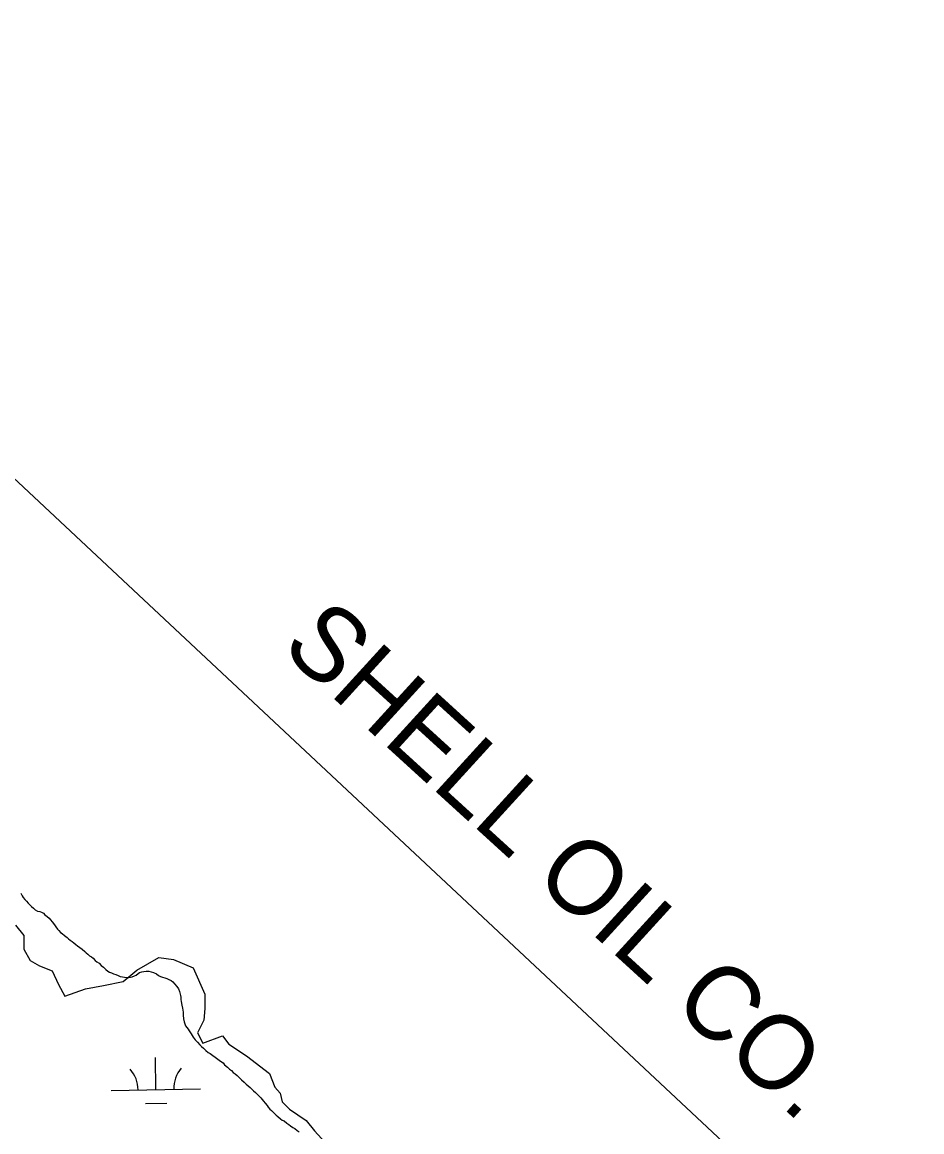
# Model space of a CAD drawing. Extents: x 3903937 to 3942190, y 260677 to 286651.
# Drawn here: x 3925169 to 3926176, y 280294 to 281537 of the extents above; entities that cross this region are included whole.
import ezdxf

# ---------------------------------------------------------------- set-up
doc = ezdxf.new("R2010")
doc.units = 0
for name, color, linetype in [('V-RIVR-EDGE', 7, 'Continuous'), ('V-UTIL-IDEN', 7, 'Continuous'), ('V-UTIL-LINE', 7, 'Continuous'), ('V-WETL-SWMP', 7, 'Continuous')]:
    doc.layers.add(name, color=color, linetype=linetype)

msp = doc.modelspace()

# ---------------------------------------------------------------- linework, layer by layer
at = {"layer": 'V-RIVR-EDGE'}
msp.add_lwpolyline([(3925161.6, 280525.4), (3925171, 280513.7), (3925171, 280498.5), (3925178, 280485.6), (3925188.6, 280479.7), (3925202.6, 280473.9), (3925209.6, 280458.6), (3925216.7, 280445.8), (3925240.1, 280454), (3925260, 280457.5), (3925282.2, 280462.2), (3925297.5, 280475), (3925322, 280489.1), (3925338.4, 280486.7), (3925360.7, 280477.4), (3925373.6, 280448.1), (3925373.6, 280431.7), (3925372.4, 280418.8), (3925365.4, 280404.8), (3925371.2, 280393.1), (3925393.5, 280401.3), (3925400.5, 280391.9), (3925420.4, 280379), (3925446.2, 280359.1), (3925452, 280343.9), (3925457.9, 280336.9), (3925460.2, 280327.5), (3925468.4, 280319.3), (3925487.1, 280306.4), (3925496.5, 280294.7), (3925508.2, 280281.8)], dxfattribs=at)
at = {"layer": 'V-UTIL-LINE'}
msp.add_lwpolyline([(3921517.4, 284435.9), (3929017.8, 277413.5), (3932265.6, 273984.1), (3936271.1, 267959.1), (3937259.2, 266527.6)], dxfattribs=at)
at = {"layer": 'V-WETL-SWMP'}
for p, q in [((3925167.5, 280561), (3925169.1, 280558.2)), ((3925169.1, 280558.2), (3925170.1, 280556.4)), ((3925170.1, 280556.4), (3925172.2, 280553.8)), ((3925172.2, 280553.8), (3925173.8, 280552.1)), ((3925173.8, 280552.1), (3925175.8, 280550)), ((3925175.8, 280550), (3925178.1, 280547.8)), ((3925178.1, 280547.8), (3925179.7, 280546.2)), ((3925179.7, 280546.2), (3925181.7, 280544.2)), ((3925181.7, 280544.2), (3925183.5, 280542.4)), ((3925183.5, 280542.4), (3925186.1, 280540.9)), ((3925186.1, 280540.9), (3925188.7, 280540.4)), ((3925188.7, 280540.4), (3925190.7, 280539.7)), ((3925190.7, 280539.7), (3925193, 280538.7)), ((3925193, 280538.7), (3925194.6, 280536.9)), ((3925194.6, 280536.9), (3925197.1, 280534.9)), ((3925197.1, 280534.9), (3925199.2, 280532.9)), ((3925199.2, 280532.9), (3925200.8, 280531.3)), ((3925200.8, 280531.3), (3925202.6, 280529.1)), ((3925202.6, 280529.1), (3925205.1, 280525.5)), ((3925205.1, 280525.5), (3925206.7, 280523.5)), ((3925206.7, 280523.5), (3925208.8, 280520.9)), ((3925208.8, 280520.9), (3925210.1, 280519.2)), ((3925210.1, 280519.2), (3925212.1, 280517.1)), ((3925212.1, 280517.1), (3925213.9, 280515.9)), ((3925213.9, 280515.9), (3925216.5, 280513.6)), ((3925216.5, 280513.6), (3925219.3, 280511.6)), ((3925219.3, 280511.6), (3925221.1, 280509.8)), ((3925221.1, 280509.8), (3925222.9, 280508.5)), ((3925222.9, 280508.5), (3925225, 280506.8)), ((3925225, 280506.8), (3925226.8, 280505.5)), ((3925226.8, 280505.5), (3925229.3, 280503.5)), ((3925229.3, 280503.5), (3925231.1, 280502)), ((3925231.1, 280502), (3925233.5, 280500.2)), ((3925233.5, 280500.2), (3925236.3, 280498.2)), ((3925236.3, 280498.2), (3925239.1, 280495.9)), ((3925239.1, 280495.9), (3925240.9, 280494.1)), ((3925240.9, 280494.1), (3925242.7, 280492.6)), ((3925242.7, 280492.6), (3925244.5, 280490.8)), ((3925244.5, 280490.8), (3925246.8, 280489.6)), ((3925246.8, 280489.6), (3925248.4, 280488.1)), ((3925248.4, 280488.1), (3925251, 280485.8)), ((3925251, 280485.8), (3925252.8, 280484.3)), ((3925252.8, 280484.3), (3925255.3, 280482.5)), ((3925255.3, 280482.5), (3925257.6, 280480.2)), ((3925257.6, 280480.2), (3925260.2, 280478.2)), ((3925260.2, 280478.2), (3925262.8, 280475.7)), ((3925262.8, 280475.7), (3925265.1, 280473.6)), ((3925265.1, 280473.6), (3925266.9, 280472.6)), ((3925266.9, 280472.6), (3925269, 280471.9)), ((3925269, 280471.9), (3925271.5, 280470.6)), ((3925271.5, 280470.6), (3925273.8, 280469.9)), ((3925273.8, 280469.9), (3925276.4, 280468.9)), ((3925276.4, 280468.9), (3925278.9, 280467.9)), ((3925278.9, 280467.9), (3925281.3, 280467.4)), ((3925281.3, 280467.4), (3925283.8, 280466.9)), ((3925283.8, 280466.9), (3925286.6, 280466.7)), ((3925286.6, 280466.7), (3925288.7, 280466.7)), ((3925288.7, 280466.7), (3925292.2, 280467.5)), ((3925292.2, 280467.5), (3925294.8, 280468.3)), ((3925294.8, 280468.3), (3925296.8, 280469.3)), ((3925296.8, 280469.3), (3925298.8, 280471.1)), ((3925298.8, 280471.1), (3925300.6, 280472.1)), ((3925300.6, 280472.1), (3925303.2, 280472.9)), ((3925303.2, 280472.9), (3925305.2, 280473.5)), ((3925305.2, 280473.5), (3925307.8, 280473.7)), ((3925307.8, 280473.7), (3925310.8, 280473.8)), ((3925310.8, 280473.8), (3925313.4, 280473)), ((3925313.4, 280473), (3925316.2, 280472.3)), ((3925316.2, 280472.3), (3925319.5, 280470.8)), ((3925319.5, 280470.8), (3925321.9, 280469)), ((3925321.9, 280469), (3925323.9, 280467.7)), ((3925323.9, 280467.7), (3925326.2, 280467)), ((3925326.2, 280467), (3925328.8, 280466.2)), ((3925328.8, 280466.2), (3925331.1, 280465.5)), ((3925331.1, 280465.5), (3925333.4, 280464.5)), ((3925333.4, 280464.5), (3925336, 280463.2)), ((3925336, 280463.2), (3925337.8, 280461.7)), ((3925337.8, 280461.7), (3925339.8, 280459.7)), ((3925339.8, 280459.7), (3925342.4, 280456.4)), ((3925342.4, 280456.4), (3925344.2, 280454.1)), ((3925344.2, 280454.1), (3925345.3, 280450.8)), ((3925345.3, 280450.8), (3925346.3, 280446.5)), ((3925346.3, 280446.5), (3925346.8, 280444.4)), ((3925346.8, 280444.4), (3925346.9, 280441.9)), ((3925346.9, 280441.9), (3925347.1, 280439.6)), ((3925347.1, 280439.6), (3925347.7, 280435.7)), ((3925347.7, 280435.7), (3925348.7, 280432.4)), ((3925348.7, 280432.4), (3925349, 280430.1)), ((3925349, 280430.1), (3925349.3, 280427.8)), ((3925349.3, 280427.8), (3925349.3, 280424.5)), ((3925349.3, 280424.5), (3925349.6, 280420.2)), ((3925349.6, 280420.2), (3925350.4, 280417.1)), ((3925350.4, 280417.1), (3925351.2, 280414.6)), ((3925351.2, 280414.6), (3925352, 280412.5)), ((3925352, 280412.5), (3925353.5, 280410.5)), ((3925353.5, 280410.5), (3925354.8, 280408.7)), ((3925354.8, 280408.7), (3925356.1, 280406.9)), ((3925356.1, 280406.9), (3925358.2, 280403.6)), ((3925358.2, 280403.6), (3925360.5, 280399.8)), ((3925360.5, 280399.8), (3925362.8, 280396.8)), ((3925362.8, 280396.8), (3925365.4, 280394)), ((3925365.4, 280394), (3925368, 280391.2)), ((3925368, 280391.2), (3925370, 280389.2)), ((3925370, 280389.2), (3925372.1, 280387.4)), ((3925372.1, 280387.4), (3925374.7, 280384.9)), ((3925374.7, 280384.9), (3925377.3, 280382.6)), ((3925377.3, 280382.6), (3925379.6, 280381.3)), ((3925379.6, 280381.3), (3925382.4, 280379.3)), ((3925382.4, 280379.3), (3925385.2, 280377.3)), ((3925318.9, 280341), (3925318.3, 280376.9)), ((3925385.2, 280377.3), (3925388.3, 280375)), ((3925388.3, 280375), (3925391.1, 280373)), ((3925391.1, 280373), (3925394, 280371)), ((3925394, 280371), (3925395.8, 280368.9)), ((3925395.8, 280368.9), (3925399.1, 280366.2)), ((3925399.1, 280366.2), (3925401.4, 280364.1)), ((3925401.4, 280364.1), (3925403.5, 280362.4)), ((3925403.5, 280362.4), (3925405.5, 280360.3)), ((3925405.5, 280360.3), (3925407.6, 280358.6)), ((3925407.6, 280358.6), (3925409.7, 280356.8)), ((3925409.7, 280356.8), (3925412, 280354.5)), ((3925412, 280354.5), (3925414.8, 280352)), ((3925268.9, 280340.1), (3925368.9, 280341.8)), ((3925414.8, 280352), (3925417.6, 280349.5)), ((3925417.6, 280349.5), (3925420, 280347.2)), ((3925420, 280347.2), (3925422, 280345.1)), ((3925422, 280345.1), (3925424.3, 280343.4)), ((3925424.3, 280343.4), (3925426.1, 280341.6)), ((3925426.1, 280341.6), (3925428.2, 280339.6)), ((3925428.2, 280339.6), (3925430.3, 280337.8)), ((3925430.3, 280337.8), (3925432.3, 280335.8)), ((3925432.3, 280335.8), (3925434.4, 280333.5)), ((3925434.4, 280333.5), (3925436.2, 280332)), ((3925436.2, 280332), (3925438, 280330)), ((3925438, 280330), (3925439.3, 280328.2)), ((3925307.2, 280325.3), (3925331.2, 280325.7)), ((3925439.3, 280328.2), (3925441.3, 280325.9)), ((3925441.3, 280325.9), (3925443.4, 280323.1)), ((3925443.4, 280323.1), (3925444.7, 280321.3)), ((3925444.7, 280321.3), (3925446.5, 280319.3)), ((3925446.5, 280319.3), (3925448.3, 280317.5)), ((3925448.3, 280317.5), (3925449.9, 280316)), ((3925449.9, 280316), (3925451.9, 280314)), ((3925451.9, 280314), (3925453.5, 280312.5)), ((3925453.5, 280312.5), (3925455.3, 280310.9)), ((3925455.3, 280310.9), (3925458.3, 280308.4)), ((3925458.3, 280308.4), (3925460.1, 280306.9)), ((3925460.1, 280306.9), (3925462.5, 280306.1)), ((3925462.5, 280306.1), (3925465.3, 280303.6)), ((3925465.3, 280303.6), (3925467.6, 280302.1)), ((3925467.6, 280302.1), (3925469.7, 280300.6)), ((3925469.7, 280300.6), (3925472.2, 280298.6)), ((3925472.2, 280298.6), (3925474.3, 280297.6)), ((3925474.3, 280297.6), (3925477.1, 280295.3)), ((3925477.1, 280295.3), (3925479.2, 280293.8))]:
    msp.add_line(p, q, dxfattribs=at)
for centre, start, end in [((3925263.7, 280340.5), 0.2366, 41.7802), ((3925374.1, 280342.4), 140.2366, 181.7802)]:
    msp.add_arc(centre, 35.2, start, end, dxfattribs=at)

# ---------------------------------------------------------------- texts
at = {"layer": 'V-UTIL-IDEN'}
msp.add_text('SHELL OIL CO.', height=83, rotation=317.6367, dxfattribs=at).set_placement((3925457, 280834.5))

doc.saveas('drawing.dxf')
